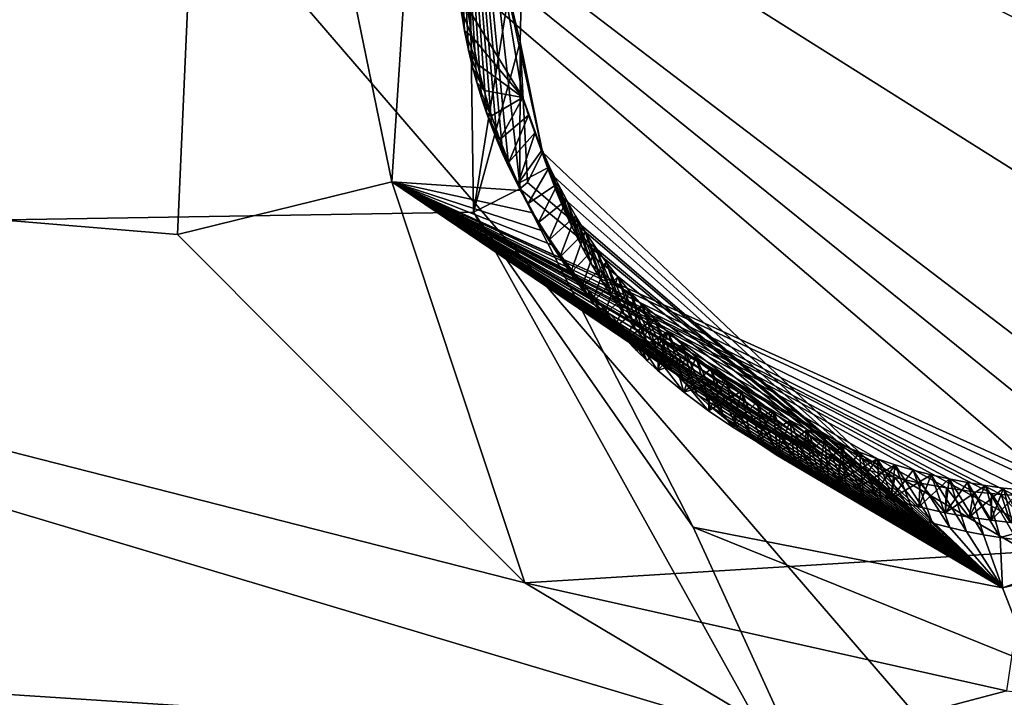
# Model space of a CAD drawing. Header units: millimetres. Extents: x -147 to 294, y -82 to 275.
# Tile 351 of 609: x 252.67 to 255.81, y 174.09 to 176.25. Entities that reach past the tile are written whole.
import ezdxf

# ---------------------------------------------------------------- set-up
doc = ezdxf.new("R2010")
doc.units = ezdxf.units.MM
doc.header["$LTSCALE"] = 67.506716
for name, color, linetype in [('1828', 7, 'CONTINUOUS'), ('1841', 7, 'CONTINUOUS'), ('1844', 7, 'CONTINUOUS'), ('2835', 7, 'CONTINUOUS'), ('3591', 7, 'CONTINUOUS'), ('3592', 7, 'CONTINUOUS'), ('3593', 7, 'CONTINUOUS'), ('3594', 7, 'CONTINUOUS'), ('3595', 7, 'CONTINUOUS'), ('3596', 7, 'CONTINUOUS'), ('3597', 7, 'CONTINUOUS'), ('751', 7, 'CONTINUOUS'), ('807', 7, 'CONTINUOUS')]:
    doc.layers.add(name, color=color, linetype=linetype)

msp = doc.modelspace()

# ---------------------------------------------------------------- linework, layer by layer
at = {"layer": '1828', "linetype": 'CONTINUOUS'}
for points in [[(247.503, 175.5244, -21.9453), (248.0142, 174.9222, -22.2573), (255.4696, 173.1937, -24.6475), (247.503, 175.5244, -21.9453)], [(248.0142, 174.9222, -22.2573), (248.2636, 174.1691, -22.5707), (255.4696, 173.1937, -24.6475), (248.0142, 174.9222, -22.2573)], [(248.2636, 174.1691, -22.5707), (247.0596, 164.7051, -25.4426), (255.4696, 173.1937, -24.6475), (248.2636, 174.1691, -22.5707)]]:
    msp.add_3dface(points, dxfattribs=at)
at = {"layer": '1841', "linetype": 'CONTINUOUS'}
for points in [[(248.6961, 174.3504, -25.0925), (248.3638, 175.9598, -24.4557), (255.1497, 173.9303, -26.8166), (248.6961, 174.3504, -25.0925)], [(248.1889, 172.9226, -25.4816), (248.6961, 174.3504, -25.0925), (255.1497, 173.9303, -26.8166), (248.1889, 172.9226, -25.4816)]]:
    msp.add_3dface(points, dxfattribs=at)
at = {"layer": '1844', "linetype": 'CONTINUOUS'}
for points in [[(248.3638, 175.9598, -24.4557), (247.2739, 177.0414, -23.8585), (256.0587, 180.0495, -24.7511), (248.3638, 175.9598, -24.4557)], [(248.3638, 175.9598, -24.4557), (256.0587, 180.0495, -24.7511), (253.2979, 178.4376, -24.6823), (248.3638, 175.9598, -24.4557)], [(253.1707, 175.5614, -25.6999), (248.3638, 175.9598, -24.4557), (253.2979, 178.4376, -24.6823), (253.1707, 175.5614, -25.6999)], [(255.1497, 173.9303, -26.8166), (248.3638, 175.9598, -24.4557), (254.2777, 174.4505, -26.3929), (255.1497, 173.9303, -26.8166)], [(254.2777, 174.4505, -26.3929), (248.3638, 175.9598, -24.4557), (253.1707, 175.5614, -25.6999), (254.2777, 174.4505, -26.3929)], [(255.8131, 174.1063, -26.9183), (255.1497, 173.9303, -26.8166), (254.2777, 174.4505, -26.3929), (255.8131, 174.1063, -26.9183)], [(263.1443, 173.3288, -29.217), (255.1497, 173.9303, -26.8166), (255.8131, 174.1063, -26.9183), (263.1443, 173.3288, -29.217)]]:
    msp.add_3dface(points, dxfattribs=at)
at = {"layer": '2835', "linetype": 'CONTINUOUS'}
for points in [[(248.5723, 181.6218, -20.1441), (247.503, 175.5244, -21.9453), (254.6799, 177.8516, -22.7117), (248.5723, 181.6218, -20.1441)], [(254.6799, 177.8516, -22.7117), (247.503, 175.5244, -21.9453), (254.0972, 176.8248, -22.9457), (254.6799, 177.8516, -22.7117)], [(247.503, 175.5244, -21.9453), (254.1139, 175.6325, -23.3857), (254.0972, 176.8248, -22.9457), (247.503, 175.5244, -21.9453)], [(247.503, 175.5244, -21.9453), (255.4696, 173.1937, -24.6475), (254.1139, 175.6325, -23.3857), (247.503, 175.5244, -21.9453)], [(254.1139, 175.6325, -23.3857), (255.4696, 173.1937, -24.6475), (254.8145, 174.6274, -23.9317), (254.1139, 175.6325, -23.3857)], [(255.4696, 173.1937, -24.6475), (263.9317, 169.3792, -28.5881), (257.9775, 174.9556, -24.6013), (255.4696, 173.1937, -24.6475)], [(255.8961, 174.1909, -24.3685), (255.4696, 173.1937, -24.6475), (257.9775, 174.9556, -24.6013), (255.8961, 174.1909, -24.3685)], [(254.8145, 174.6274, -23.9317), (255.4696, 173.1937, -24.6475), (255.8961, 174.1909, -24.3685), (254.8145, 174.6274, -23.9317)]]:
    msp.add_3dface(points, dxfattribs=at)
at = {"layer": '3591', "linetype": 'CONTINUOUS'}
for points in [[(254.2865, 175.727, -23.4782), (255.8007, 174.4343, -24.346), (254.3343, 175.824, -23.6636), (254.2865, 175.727, -23.4782)], [(254.3343, 175.824, -23.6636), (255.8007, 174.4343, -24.346), (254.3556, 175.7597, -23.6943), (254.3343, 175.824, -23.6636)], [(254.3556, 175.7597, -23.6943), (255.8007, 174.4343, -24.346), (254.379, 175.6971, -23.7249), (254.3556, 175.7597, -23.6943)], [(254.2612, 175.707, -23.4508), (255.8007, 174.4343, -24.346), (254.2865, 175.727, -23.4782), (254.2612, 175.707, -23.4508)], [(254.1139, 175.6325, -23.3857), (254.8145, 174.6274, -23.9317), (254.2612, 175.707, -23.4508), (254.1139, 175.6325, -23.3857)], [(254.2612, 175.707, -23.4508), (254.8145, 174.6274, -23.9317), (255.8007, 174.4343, -24.346), (254.2612, 175.707, -23.4508)], [(254.379, 175.6971, -23.7249), (255.8007, 174.4343, -24.346), (254.4044, 175.6362, -23.7553), (254.379, 175.6971, -23.7249)], [(254.4044, 175.6362, -23.7553), (255.8007, 174.4343, -24.346), (254.4317, 175.5772, -23.7856), (254.4044, 175.6362, -23.7553)], [(254.4317, 175.5772, -23.7856), (255.8007, 174.4343, -24.346), (254.4608, 175.52, -23.8157), (254.4317, 175.5772, -23.7856)], [(254.4608, 175.52, -23.8157), (255.8007, 174.4343, -24.346), (254.4916, 175.4646, -23.8455), (254.4608, 175.52, -23.8157)], [(254.4916, 175.4646, -23.8455), (255.8007, 174.4343, -24.346), (254.5239, 175.4111, -23.875), (254.4916, 175.4646, -23.8455)], [(254.5239, 175.4111, -23.875), (255.8007, 174.4343, -24.346), (254.5577, 175.3595, -23.9043), (254.5239, 175.4111, -23.875)], [(254.5577, 175.3595, -23.9043), (255.8007, 174.4343, -24.346), (254.5929, 175.3097, -23.9332), (254.5577, 175.3595, -23.9043)], [(254.5929, 175.3097, -23.9332), (255.8007, 174.4343, -24.346), (254.6294, 175.2618, -23.9617), (254.5929, 175.3097, -23.9332)], [(254.6294, 175.2618, -23.9617), (255.8007, 174.4343, -24.346), (254.667, 175.2158, -23.9899), (254.6294, 175.2618, -23.9617)], [(254.667, 175.2158, -23.9899), (255.8007, 174.4343, -24.346), (254.7056, 175.1717, -24.0176), (254.667, 175.2158, -23.9899)], [(254.7056, 175.1717, -24.0176), (255.8007, 174.4343, -24.346), (254.7451, 175.1296, -24.0449), (254.7056, 175.1717, -24.0176)], [(255.8007, 174.4343, -24.346), (257.8095, 175.1435, -24.6033), (255.7929, 174.5946, -24.544), (255.8007, 174.4343, -24.346)], [(255.7929, 174.5946, -24.544), (257.8095, 175.1435, -24.6033), (255.8461, 174.587, -24.5617), (255.7929, 174.5946, -24.544)], [(255.8007, 174.4343, -24.346), (257.9775, 174.9556, -24.6013), (257.8095, 175.1435, -24.6033), (255.8007, 174.4343, -24.346)], [(254.7451, 175.1296, -24.0449), (255.8007, 174.4343, -24.346), (254.7854, 175.0892, -24.0717), (254.7451, 175.1296, -24.0449)], [(254.7854, 175.0892, -24.0717), (255.8007, 174.4343, -24.346), (254.8265, 175.0506, -24.098), (254.7854, 175.0892, -24.0717)], [(254.8265, 175.0506, -24.098), (255.8007, 174.4343, -24.346), (254.8683, 175.0138, -24.1238), (254.8265, 175.0506, -24.098)], [(254.8683, 175.0138, -24.1238), (255.8007, 174.4343, -24.346), (254.9106, 174.9787, -24.1492), (254.8683, 175.0138, -24.1238)], [(254.9106, 174.9787, -24.1492), (255.8007, 174.4343, -24.346), (254.9536, 174.9453, -24.174), (254.9106, 174.9787, -24.1492)], [(254.9536, 174.9453, -24.174), (255.8007, 174.4343, -24.346), (254.997, 174.9136, -24.1984), (254.9536, 174.9453, -24.174)], [(255.8961, 174.1909, -24.3685), (257.9775, 174.9556, -24.6013), (255.8007, 174.4343, -24.346), (255.8961, 174.1909, -24.3685)], [(254.997, 174.9136, -24.1984), (255.8007, 174.4343, -24.346), (255.0406, 174.8837, -24.2221), (254.997, 174.9136, -24.1984)], [(255.0406, 174.8837, -24.2221), (255.8007, 174.4343, -24.346), (255.0844, 174.8555, -24.2452), (255.0406, 174.8837, -24.2221)], [(255.0844, 174.8555, -24.2452), (255.8007, 174.4343, -24.346), (255.1387, 174.8231, -24.273), (255.0844, 174.8555, -24.2452)], [(255.1387, 174.8231, -24.273), (255.8007, 174.4343, -24.346), (255.1932, 174.793, -24.2998), (255.1387, 174.8231, -24.273)], [(255.1932, 174.793, -24.2998), (255.8007, 174.4343, -24.346), (255.2479, 174.7652, -24.3259), (255.1932, 174.793, -24.2998)], [(255.2479, 174.7652, -24.3259), (255.8007, 174.4343, -24.346), (255.3028, 174.7396, -24.3512), (255.2479, 174.7652, -24.3259)], [(255.3028, 174.7396, -24.3512), (255.8007, 174.4343, -24.346), (255.3579, 174.7159, -24.3757), (255.3028, 174.7396, -24.3512)], [(255.3579, 174.7159, -24.3757), (255.8007, 174.4343, -24.346), (255.4131, 174.6942, -24.3995), (255.3579, 174.7159, -24.3757)], [(255.4131, 174.6942, -24.3995), (255.8007, 174.4343, -24.346), (255.4682, 174.6746, -24.4225), (255.4131, 174.6942, -24.3995)], [(255.4682, 174.6746, -24.4225), (255.8007, 174.4343, -24.346), (255.523, 174.6569, -24.4447), (255.4682, 174.6746, -24.4225)], [(255.523, 174.6569, -24.4447), (255.8007, 174.4343, -24.346), (255.5775, 174.641, -24.466), (255.523, 174.6569, -24.4447)], [(255.5775, 174.641, -24.466), (255.8007, 174.4343, -24.346), (255.6318, 174.6269, -24.4866), (255.5775, 174.641, -24.466)], [(254.8145, 174.6274, -23.9317), (255.8961, 174.1909, -24.3685), (255.8007, 174.4343, -24.346), (254.8145, 174.6274, -23.9317)], [(255.6318, 174.6269, -24.4866), (255.8007, 174.4343, -24.346), (255.6857, 174.6145, -24.5064), (255.6318, 174.6269, -24.4866)], [(255.6857, 174.6145, -24.5064), (255.8007, 174.4343, -24.346), (255.7395, 174.6038, -24.5255), (255.6857, 174.6145, -24.5064)], [(255.7395, 174.6038, -24.5255), (255.8007, 174.4343, -24.346), (255.7929, 174.5946, -24.544), (255.7395, 174.6038, -24.5255)]]:
    msp.add_3dface(points, dxfattribs=at)
at = {"layer": '3592', "linetype": 'CONTINUOUS'}
for points in [[(254.0972, 176.8248, -22.9457), (254.1139, 175.6325, -23.3857), (254.2732, 176.6235, -23.3393), (254.0972, 176.8248, -22.9457)], [(254.2732, 176.6235, -23.3393), (254.1139, 175.6325, -23.3857), (254.2632, 176.1751, -23.5092), (254.2732, 176.6235, -23.3393)], [(254.1139, 175.6325, -23.3857), (254.2612, 175.707, -23.4508), (254.2632, 176.1751, -23.5092), (254.1139, 175.6325, -23.3857)], [(254.2612, 175.707, -23.4508), (254.2865, 175.727, -23.4782), (254.2632, 176.1751, -23.5092), (254.2612, 175.707, -23.4508)], [(254.2865, 175.727, -23.4782), (254.3343, 175.824, -23.6636), (254.2632, 176.1751, -23.5092), (254.2865, 175.727, -23.4782)]]:
    msp.add_3dface(points, dxfattribs=at)
at = {"layer": '3593', "linetype": 'CONTINUOUS'}
for points in [[(254.2732, 176.6235, -23.3393), (254.2632, 176.1751, -23.5092), (254.1914, 176.4735, -24.1865), (254.2732, 176.6235, -23.3393)], [(254.2632, 176.1751, -23.5092), (254.3343, 175.824, -23.6636), (254.1914, 176.4735, -24.1865), (254.2632, 176.1751, -23.5092)], [(254.1914, 176.4735, -24.1865), (254.3343, 175.824, -23.6636), (254.2711, 175.9984, -24.381), (254.1914, 176.4735, -24.1865)]]:
    msp.add_3dface(points, dxfattribs=at)
at = {"layer": '3594', "linetype": 'CONTINUOUS'}
for points in [[(254.3343, 175.824, -23.6636), (254.3556, 175.7597, -23.6943), (254.2711, 175.9984, -24.381), (254.3343, 175.824, -23.6636)], [(254.2711, 175.9984, -24.381), (254.3556, 175.7597, -23.6943), (254.2897, 175.9418, -24.4065), (254.2711, 175.9984, -24.381)], [(254.2897, 175.9418, -24.4065), (254.3556, 175.7597, -23.6943), (254.3101, 175.886, -24.4321), (254.2897, 175.9418, -24.4065)], [(254.3556, 175.7597, -23.6943), (254.379, 175.6971, -23.7249), (254.3101, 175.886, -24.4321), (254.3556, 175.7597, -23.6943)], [(254.3101, 175.886, -24.4321), (254.379, 175.6971, -23.7249), (254.3324, 175.831, -24.4579), (254.3101, 175.886, -24.4321)], [(254.379, 175.6971, -23.7249), (254.4044, 175.6362, -23.7553), (254.3324, 175.831, -24.4579), (254.379, 175.6971, -23.7249)], [(254.3324, 175.831, -24.4579), (254.4044, 175.6362, -23.7553), (254.3564, 175.7769, -24.4839), (254.3324, 175.831, -24.4579)], [(254.4044, 175.6362, -23.7553), (254.4317, 175.5772, -23.7856), (254.3564, 175.7769, -24.4839), (254.4044, 175.6362, -23.7553)], [(254.3564, 175.7769, -24.4839), (254.4317, 175.5772, -23.7856), (254.3823, 175.7237, -24.51), (254.3564, 175.7769, -24.4839)], [(254.4317, 175.5772, -23.7856), (254.4608, 175.52, -23.8157), (254.3823, 175.7237, -24.51), (254.4317, 175.5772, -23.7856)], [(254.3823, 175.7237, -24.51), (254.4608, 175.52, -23.8157), (254.4099, 175.6715, -24.5362), (254.3823, 175.7237, -24.51)], [(254.4608, 175.52, -23.8157), (254.4916, 175.4646, -23.8455), (254.4099, 175.6715, -24.5362), (254.4608, 175.52, -23.8157)], [(254.4099, 175.6715, -24.5362), (254.4916, 175.4646, -23.8455), (254.4392, 175.6203, -24.5624), (254.4099, 175.6715, -24.5362)], [(254.4916, 175.4646, -23.8455), (254.5239, 175.4111, -23.875), (254.4392, 175.6203, -24.5624), (254.4916, 175.4646, -23.8455)], [(254.4392, 175.6203, -24.5624), (254.5239, 175.4111, -23.875), (254.4702, 175.5702, -24.5887), (254.4392, 175.6203, -24.5624)], [(254.5239, 175.4111, -23.875), (254.5577, 175.3595, -23.9043), (254.4702, 175.5702, -24.5887), (254.5239, 175.4111, -23.875)], [(254.4702, 175.5702, -24.5887), (254.5577, 175.3595, -23.9043), (254.5029, 175.5211, -24.6151), (254.4702, 175.5702, -24.5887)], [(254.5577, 175.3595, -23.9043), (254.5929, 175.3097, -23.9332), (254.5029, 175.5211, -24.6151), (254.5577, 175.3595, -23.9043)], [(254.5029, 175.5211, -24.6151), (254.5929, 175.3097, -23.9332), (254.5373, 175.4731, -24.6415), (254.5029, 175.5211, -24.6151)], [(254.5929, 175.3097, -23.9332), (254.6294, 175.2618, -23.9617), (254.5373, 175.4731, -24.6415), (254.5929, 175.3097, -23.9332)], [(254.5373, 175.4731, -24.6415), (254.6294, 175.2618, -23.9617), (254.5735, 175.4262, -24.6679), (254.5373, 175.4731, -24.6415)], [(254.6294, 175.2618, -23.9617), (254.667, 175.2158, -23.9899), (254.5735, 175.4262, -24.6679), (254.6294, 175.2618, -23.9617)], [(254.5735, 175.4262, -24.6679), (254.667, 175.2158, -23.9899), (254.6112, 175.3805, -24.6943), (254.5735, 175.4262, -24.6679)], [(254.667, 175.2158, -23.9899), (254.7056, 175.1717, -24.0176), (254.6112, 175.3805, -24.6943), (254.667, 175.2158, -23.9899)], [(254.6112, 175.3805, -24.6943), (254.7056, 175.1717, -24.0176), (254.6505, 175.3361, -24.7206), (254.6112, 175.3805, -24.6943)], [(254.7056, 175.1717, -24.0176), (254.7451, 175.1296, -24.0449), (254.6505, 175.3361, -24.7206), (254.7056, 175.1717, -24.0176)], [(254.6505, 175.3361, -24.7206), (254.7451, 175.1296, -24.0449), (254.6914, 175.2929, -24.7469), (254.6505, 175.3361, -24.7206)], [(254.7451, 175.1296, -24.0449), (254.7854, 175.0892, -24.0717), (254.6914, 175.2929, -24.7469), (254.7451, 175.1296, -24.0449)], [(254.6914, 175.2929, -24.7469), (254.7854, 175.0892, -24.0717), (254.7338, 175.251, -24.7732), (254.6914, 175.2929, -24.7469)], [(254.7854, 175.0892, -24.0717), (254.8265, 175.0506, -24.098), (254.7338, 175.251, -24.7732), (254.7854, 175.0892, -24.0717)], [(254.7338, 175.251, -24.7732), (254.8265, 175.0506, -24.098), (254.7777, 175.2103, -24.7993), (254.7338, 175.251, -24.7732)], [(254.8265, 175.0506, -24.098), (254.8683, 175.0138, -24.1238), (254.7777, 175.2103, -24.7993), (254.8265, 175.0506, -24.098)], [(254.7777, 175.2103, -24.7993), (254.8683, 175.0138, -24.1238), (254.8231, 175.171, -24.8254), (254.7777, 175.2103, -24.7993)], [(254.8683, 175.0138, -24.1238), (254.9106, 174.9787, -24.1492), (254.8231, 175.171, -24.8254), (254.8683, 175.0138, -24.1238)], [(254.8231, 175.171, -24.8254), (254.9106, 174.9787, -24.1492), (254.87, 175.1331, -24.8513), (254.8231, 175.171, -24.8254)], [(254.9106, 174.9787, -24.1492), (254.9536, 174.9453, -24.174), (254.87, 175.1331, -24.8513), (254.9106, 174.9787, -24.1492)], [(254.87, 175.1331, -24.8513), (254.9536, 174.9453, -24.174), (254.9182, 175.0968, -24.877), (254.87, 175.1331, -24.8513)], [(254.9536, 174.9453, -24.174), (254.997, 174.9136, -24.1984), (254.9182, 175.0968, -24.877), (254.9536, 174.9453, -24.174)], [(254.9182, 175.0968, -24.877), (254.997, 174.9136, -24.1984), (254.9677, 175.062, -24.9024), (254.9182, 175.0968, -24.877)], [(254.997, 174.9136, -24.1984), (255.0406, 174.8837, -24.2221), (254.9677, 175.062, -24.9024), (254.997, 174.9136, -24.1984)], [(254.9677, 175.062, -24.9024), (255.0406, 174.8837, -24.2221), (255.0183, 175.0289, -24.9276), (254.9677, 175.062, -24.9024)], [(255.0406, 174.8837, -24.2221), (255.0844, 174.8555, -24.2452), (255.0183, 175.0289, -24.9276), (255.0406, 174.8837, -24.2221)], [(255.0183, 175.0289, -24.9276), (255.0844, 174.8555, -24.2452), (255.0702, 174.9974, -24.9524), (255.0183, 175.0289, -24.9276)], [(255.0844, 174.8555, -24.2452), (255.1387, 174.8231, -24.273), (255.0702, 174.9974, -24.9524), (255.0844, 174.8555, -24.2452)], [(255.0702, 174.9974, -24.9524), (255.1387, 174.8231, -24.273), (255.1232, 174.9677, -24.9769), (255.0702, 174.9974, -24.9524)], [(255.1387, 174.8231, -24.273), (255.1932, 174.793, -24.2998), (255.1232, 174.9677, -24.9769), (255.1387, 174.8231, -24.273)], [(255.1232, 174.9677, -24.9769), (255.1932, 174.793, -24.2998), (255.1773, 174.9397, -25.001), (255.1232, 174.9677, -24.9769)], [(255.1932, 174.793, -24.2998), (255.2479, 174.7652, -24.3259), (255.1773, 174.9397, -25.001), (255.1932, 174.793, -24.2998)], [(255.1773, 174.9397, -25.001), (255.2479, 174.7652, -24.3259), (255.2323, 174.9135, -25.0247), (255.1773, 174.9397, -25.001)], [(255.2479, 174.7652, -24.3259), (255.3028, 174.7396, -24.3512), (255.2323, 174.9135, -25.0247), (255.2479, 174.7652, -24.3259)], [(255.2323, 174.9135, -25.0247), (255.3028, 174.7396, -24.3512), (255.2879, 174.8891, -25.0479), (255.2323, 174.9135, -25.0247)], [(255.3028, 174.7396, -24.3512), (255.3579, 174.7159, -24.3757), (255.2879, 174.8891, -25.0479), (255.3028, 174.7396, -24.3512)], [(255.2879, 174.8891, -25.0479), (255.3579, 174.7159, -24.3757), (255.344, 174.8666, -25.0705), (255.2879, 174.8891, -25.0479)], [(255.3579, 174.7159, -24.3757), (255.4131, 174.6942, -24.3995), (255.344, 174.8666, -25.0705), (255.3579, 174.7159, -24.3757)], [(255.344, 174.8666, -25.0705), (255.4131, 174.6942, -24.3995), (255.4007, 174.8459, -25.0926), (255.344, 174.8666, -25.0705)], [(255.4131, 174.6942, -24.3995), (255.4682, 174.6746, -24.4225), (255.4007, 174.8459, -25.0926), (255.4131, 174.6942, -24.3995)], [(255.4682, 174.6746, -24.4225), (255.523, 174.6569, -24.4447), (255.4007, 174.8459, -25.0926), (255.4682, 174.6746, -24.4225)], [(255.4007, 174.8459, -25.0926), (255.523, 174.6569, -24.4447), (255.4579, 174.8271, -25.1141), (255.4007, 174.8459, -25.0926)], [(255.523, 174.6569, -24.4447), (255.5775, 174.641, -24.466), (255.4579, 174.8271, -25.1141), (255.523, 174.6569, -24.4447)], [(255.4579, 174.8271, -25.1141), (255.5775, 174.641, -24.466), (255.5154, 174.8101, -25.1351), (255.4579, 174.8271, -25.1141)], [(255.5775, 174.641, -24.466), (255.6318, 174.6269, -24.4866), (255.5154, 174.8101, -25.1351), (255.5775, 174.641, -24.466)], [(255.5154, 174.8101, -25.1351), (255.6318, 174.6269, -24.4866), (255.573, 174.795, -25.1553), (255.5154, 174.8101, -25.1351)], [(255.6318, 174.6269, -24.4866), (255.6857, 174.6145, -24.5064), (255.573, 174.795, -25.1553), (255.6318, 174.6269, -24.4866)], [(255.573, 174.795, -25.1553), (255.6857, 174.6145, -24.5064), (255.6306, 174.7818, -25.1749), (255.573, 174.795, -25.1553)], [(255.6857, 174.6145, -24.5064), (255.7395, 174.6038, -24.5255), (255.6306, 174.7818, -25.1749), (255.6857, 174.6145, -24.5064)], [(255.6306, 174.7818, -25.1749), (255.7395, 174.6038, -24.5255), (255.6882, 174.7704, -25.1937), (255.6306, 174.7818, -25.1749)], [(255.7395, 174.6038, -24.5255), (255.7929, 174.5946, -24.544), (255.6882, 174.7704, -25.1937), (255.7395, 174.6038, -24.5255)], [(255.6882, 174.7704, -25.1937), (255.7929, 174.5946, -24.544), (255.7457, 174.7607, -25.2119), (255.6882, 174.7704, -25.1937)], [(255.7929, 174.5946, -24.544), (255.8461, 174.587, -24.5617), (255.7457, 174.7607, -25.2119), (255.7929, 174.5946, -24.544)], [(255.7457, 174.7607, -25.2119), (255.8461, 174.587, -24.5617), (255.8032, 174.7528, -25.2295), (255.7457, 174.7607, -25.2119)], [(255.8461, 174.587, -24.5617), (255.899, 174.5809, -24.5788), (255.8032, 174.7528, -25.2295), (255.8461, 174.587, -24.5617)], [(255.8032, 174.7528, -25.2295), (255.899, 174.5809, -24.5788), (255.8606, 174.7467, -25.2463), (255.8032, 174.7528, -25.2295)]]:
    msp.add_3dface(points, dxfattribs=at)
at = {"layer": '3595', "linetype": 'CONTINUOUS'}
for points in [[(254.1914, 176.4735, -24.1865), (254.2711, 175.9984, -24.381), (254.0949, 176.2847, -24.233), (254.1914, 176.4735, -24.1865)], [(254.0949, 176.2847, -24.233), (254.2711, 175.9984, -24.381), (254.1089, 176.1926, -24.2702), (254.0949, 176.2847, -24.233)], [(254.1089, 176.1926, -24.2702), (254.2711, 175.9984, -24.381), (254.1269, 176.1043, -24.3071), (254.1089, 176.1926, -24.2702)], [(254.1269, 176.1043, -24.3071), (254.2711, 175.9984, -24.381), (254.1476, 176.0202, -24.3432), (254.1269, 176.1043, -24.3071)], [(254.1476, 176.0202, -24.3432), (254.2711, 175.9984, -24.381), (254.1715, 175.9401, -24.3786), (254.1476, 176.0202, -24.3432)], [(254.1715, 175.9401, -24.3786), (254.2711, 175.9984, -24.381), (254.1983, 175.8641, -24.4133), (254.1715, 175.9401, -24.3786)], [(254.2711, 175.9984, -24.381), (254.2897, 175.9418, -24.4065), (254.1983, 175.8641, -24.4133), (254.2711, 175.9984, -24.381)], [(254.1983, 175.8641, -24.4133), (254.2897, 175.9418, -24.4065), (254.2266, 175.7921, -24.4469), (254.1983, 175.8641, -24.4133)], [(254.2897, 175.9418, -24.4065), (254.3101, 175.886, -24.4321), (254.2266, 175.7921, -24.4469), (254.2897, 175.9418, -24.4065)], [(254.2266, 175.7921, -24.4469), (254.3101, 175.886, -24.4321), (254.2566, 175.7243, -24.4794), (254.2266, 175.7921, -24.4469)], [(254.3101, 175.886, -24.4321), (254.3324, 175.831, -24.4579), (254.2566, 175.7243, -24.4794), (254.3101, 175.886, -24.4321)], [(254.3324, 175.831, -24.4579), (254.3564, 175.7769, -24.4839), (254.2566, 175.7243, -24.4794), (254.3324, 175.831, -24.4579)], [(254.2566, 175.7243, -24.4794), (254.3564, 175.7769, -24.4839), (254.2884, 175.6603, -24.5109), (254.2566, 175.7243, -24.4794)], [(254.3564, 175.7769, -24.4839), (254.3823, 175.7237, -24.51), (254.2884, 175.6603, -24.5109), (254.3564, 175.7769, -24.4839)], [(254.2884, 175.6603, -24.5109), (254.3823, 175.7237, -24.51), (254.3209, 175.5998, -24.5413), (254.2884, 175.6603, -24.5109)], [(254.3823, 175.7237, -24.51), (254.4099, 175.6715, -24.5362), (254.3209, 175.5998, -24.5413), (254.3823, 175.7237, -24.51)], [(254.3209, 175.5998, -24.5413), (254.4099, 175.6715, -24.5362), (254.3543, 175.5426, -24.5708), (254.3209, 175.5998, -24.5413)], [(254.4099, 175.6715, -24.5362), (254.4392, 175.6203, -24.5624), (254.3543, 175.5426, -24.5708), (254.4099, 175.6715, -24.5362)], [(254.3543, 175.5426, -24.5708), (254.4392, 175.6203, -24.5624), (254.3887, 175.4889, -24.5993), (254.3543, 175.5426, -24.5708)], [(254.4392, 175.6203, -24.5624), (254.4702, 175.5702, -24.5887), (254.3887, 175.4889, -24.5993), (254.4392, 175.6203, -24.5624)], [(254.3887, 175.4889, -24.5993), (254.4702, 175.5702, -24.5887), (254.4234, 175.4381, -24.6268), (254.3887, 175.4889, -24.5993)], [(254.4702, 175.5702, -24.5887), (254.5029, 175.5211, -24.6151), (254.4234, 175.4381, -24.6268), (254.4702, 175.5702, -24.5887)], [(254.4234, 175.4381, -24.6268), (254.5029, 175.5211, -24.6151), (254.4584, 175.3903, -24.6532), (254.4234, 175.4381, -24.6268)], [(254.5029, 175.5211, -24.6151), (254.5373, 175.4731, -24.6415), (254.4584, 175.3903, -24.6532), (254.5029, 175.5211, -24.6151)], [(254.4584, 175.3903, -24.6532), (254.5373, 175.4731, -24.6415), (254.4937, 175.3455, -24.6787), (254.4584, 175.3903, -24.6532)], [(254.5373, 175.4731, -24.6415), (254.5735, 175.4262, -24.6679), (254.4937, 175.3455, -24.6787), (254.5373, 175.4731, -24.6415)], [(254.4937, 175.3455, -24.6787), (254.5735, 175.4262, -24.6679), (254.529, 175.3033, -24.7032), (254.4937, 175.3455, -24.6787)], [(254.5735, 175.4262, -24.6679), (254.6112, 175.3805, -24.6943), (254.529, 175.3033, -24.7032), (254.5735, 175.4262, -24.6679)], [(254.529, 175.3033, -24.7032), (254.6112, 175.3805, -24.6943), (254.564, 175.2635, -24.7267), (254.529, 175.3033, -24.7032)], [(254.6112, 175.3805, -24.6943), (254.6505, 175.3361, -24.7206), (254.564, 175.2635, -24.7267), (254.6112, 175.3805, -24.6943)], [(254.564, 175.2635, -24.7267), (254.6505, 175.3361, -24.7206), (254.599, 175.2263, -24.7493), (254.564, 175.2635, -24.7267)], [(254.6505, 175.3361, -24.7206), (254.6914, 175.2929, -24.7469), (254.599, 175.2263, -24.7493), (254.6505, 175.3361, -24.7206)], [(254.599, 175.2263, -24.7493), (254.6914, 175.2929, -24.7469), (254.6337, 175.1913, -24.7711), (254.599, 175.2263, -24.7493)], [(254.6914, 175.2929, -24.7469), (254.7338, 175.251, -24.7732), (254.6337, 175.1913, -24.7711), (254.6914, 175.2929, -24.7469)], [(254.6337, 175.1913, -24.7711), (254.7338, 175.251, -24.7732), (254.668, 175.1582, -24.792), (254.6337, 175.1913, -24.7711)], [(254.668, 175.1582, -24.792), (254.7338, 175.251, -24.7732), (254.702, 175.1273, -24.8121), (254.668, 175.1582, -24.792)], [(254.7338, 175.251, -24.7732), (254.7777, 175.2103, -24.7993), (254.702, 175.1273, -24.8121), (254.7338, 175.251, -24.7732)], [(254.7777, 175.2103, -24.7993), (254.8231, 175.171, -24.8254), (254.702, 175.1273, -24.8121), (254.7777, 175.2103, -24.7993)], [(254.702, 175.1273, -24.8121), (254.8231, 175.171, -24.8254), (254.7839, 175.0584, -24.8583), (254.702, 175.1273, -24.8121)], [(254.8231, 175.171, -24.8254), (254.87, 175.1331, -24.8513), (254.7839, 175.0584, -24.8583), (254.8231, 175.171, -24.8254)], [(254.87, 175.1331, -24.8513), (254.9182, 175.0968, -24.877), (254.7839, 175.0584, -24.8583), (254.87, 175.1331, -24.8513)], [(254.7839, 175.0584, -24.8583), (254.9182, 175.0968, -24.877), (254.8633, 174.9987, -24.9006), (254.7839, 175.0584, -24.8583)], [(254.9182, 175.0968, -24.877), (254.9677, 175.062, -24.9024), (254.8633, 174.9987, -24.9006), (254.9182, 175.0968, -24.877)], [(254.8633, 174.9987, -24.9006), (254.9677, 175.062, -24.9024), (254.9403, 174.9468, -24.9394), (254.8633, 174.9987, -24.9006)], [(254.9677, 175.062, -24.9024), (255.0183, 175.0289, -24.9276), (254.9403, 174.9468, -24.9394), (254.9677, 175.062, -24.9024)], [(255.0183, 175.0289, -24.9276), (255.0702, 174.9974, -24.9524), (254.9403, 174.9468, -24.9394), (255.0183, 175.0289, -24.9276)], [(254.9403, 174.9468, -24.9394), (255.0702, 174.9974, -24.9524), (255.0144, 174.9017, -24.975), (254.9403, 174.9468, -24.9394)], [(255.0702, 174.9974, -24.9524), (255.1232, 174.9677, -24.9769), (255.0144, 174.9017, -24.975), (255.0702, 174.9974, -24.9524)], [(255.0144, 174.9017, -24.975), (255.1232, 174.9677, -24.9769), (255.0852, 174.8626, -25.0075), (255.0144, 174.9017, -24.975)], [(255.1232, 174.9677, -24.9769), (255.1773, 174.9397, -25.001), (255.0852, 174.8626, -25.0075), (255.1232, 174.9677, -24.9769)], [(255.0852, 174.8626, -25.0075), (255.1773, 174.9397, -25.001), (255.1529, 174.8288, -25.0372), (255.0852, 174.8626, -25.0075)], [(255.1773, 174.9397, -25.001), (255.2323, 174.9135, -25.0247), (255.1529, 174.8288, -25.0372), (255.1773, 174.9397, -25.001)], [(255.1529, 174.8288, -25.0372), (255.2323, 174.9135, -25.0247), (255.2172, 174.7997, -25.0644), (255.1529, 174.8288, -25.0372)], [(255.2323, 174.9135, -25.0247), (255.2879, 174.8891, -25.0479), (255.2172, 174.7997, -25.0644), (255.2323, 174.9135, -25.0247)], [(255.2172, 174.7997, -25.0644), (255.2879, 174.8891, -25.0479), (255.2782, 174.7745, -25.0893), (255.2172, 174.7997, -25.0644)], [(255.2879, 174.8891, -25.0479), (255.344, 174.8666, -25.0705), (255.2782, 174.7745, -25.0893), (255.2879, 174.8891, -25.0479)], [(255.344, 174.8666, -25.0705), (255.4007, 174.8459, -25.0926), (255.2782, 174.7745, -25.0893), (255.344, 174.8666, -25.0705)], [(255.2782, 174.7745, -25.0893), (255.4007, 174.8459, -25.0926), (255.3361, 174.7528, -25.1121), (255.2782, 174.7745, -25.0893)], [(255.4007, 174.8459, -25.0926), (255.4579, 174.8271, -25.1141), (255.3361, 174.7528, -25.1121), (255.4007, 174.8459, -25.0926)], [(255.3361, 174.7528, -25.1121), (255.4579, 174.8271, -25.1141), (255.3911, 174.734, -25.1331), (255.3361, 174.7528, -25.1121)], [(255.3911, 174.734, -25.1331), (255.4579, 174.8271, -25.1141), (255.4434, 174.7176, -25.1525), (255.3911, 174.734, -25.1331)], [(255.4579, 174.8271, -25.1141), (255.5154, 174.8101, -25.1351), (255.4434, 174.7176, -25.1525), (255.4579, 174.8271, -25.1141)], [(255.5154, 174.8101, -25.1351), (255.573, 174.795, -25.1553), (255.4434, 174.7176, -25.1525), (255.5154, 174.8101, -25.1351)], [(255.4434, 174.7176, -25.1525), (255.573, 174.795, -25.1553), (255.5336, 174.693, -25.1846), (255.4434, 174.7176, -25.1525)], [(255.573, 174.795, -25.1553), (255.6306, 174.7818, -25.1749), (255.5336, 174.693, -25.1846), (255.573, 174.795, -25.1553)], [(255.5336, 174.693, -25.1846), (255.6306, 174.7818, -25.1749), (255.6172, 174.674, -25.213), (255.5336, 174.693, -25.1846)], [(255.6306, 174.7818, -25.1749), (255.6882, 174.7704, -25.1937), (255.6172, 174.674, -25.213), (255.6306, 174.7818, -25.1749)], [(255.6882, 174.7704, -25.1937), (255.7457, 174.7607, -25.2119), (255.6172, 174.674, -25.213), (255.6882, 174.7704, -25.1937)], [(255.6172, 174.674, -25.213), (255.7457, 174.7607, -25.2119), (255.6941, 174.6599, -25.2378), (255.6172, 174.674, -25.213)], [(255.7457, 174.7607, -25.2119), (255.8032, 174.7528, -25.2295), (255.6941, 174.6599, -25.2378), (255.7457, 174.7607, -25.2119)], [(255.6941, 174.6599, -25.2378), (255.8032, 174.7528, -25.2295), (255.7638, 174.6497, -25.2593), (255.6941, 174.6599, -25.2378)], [(255.8032, 174.7528, -25.2295), (255.8606, 174.7467, -25.2463), (255.7638, 174.6497, -25.2593), (255.8032, 174.7528, -25.2295)], [(255.7638, 174.6497, -25.2593), (255.8606, 174.7467, -25.2463), (255.8262, 174.6425, -25.2778), (255.7638, 174.6497, -25.2593)]]:
    msp.add_3dface(points, dxfattribs=at)
at = {"layer": '3596', "linetype": 'CONTINUOUS'}
for points in [[(254.0949, 176.2847, -24.233), (254.1089, 176.1926, -24.2702), (254.0733, 176.2819, -24.4788), (254.0949, 176.2847, -24.233)], [(254.0733, 176.2819, -24.4788), (254.1089, 176.1926, -24.2702), (254.0853, 176.2106, -24.5131), (254.0733, 176.2819, -24.4788)], [(254.1089, 176.1926, -24.2702), (254.1269, 176.1043, -24.3071), (254.0853, 176.2106, -24.5131), (254.1089, 176.1926, -24.2702)], [(254.0853, 176.2106, -24.5131), (254.1269, 176.1043, -24.3071), (254.0981, 176.1491, -24.5434), (254.0853, 176.2106, -24.5131)], [(254.1269, 176.1043, -24.3071), (254.1476, 176.0202, -24.3432), (254.0981, 176.1491, -24.5434), (254.1269, 176.1043, -24.3071)], [(254.0981, 176.1491, -24.5434), (254.1476, 176.0202, -24.3432), (254.1111, 176.0951, -24.5708), (254.0981, 176.1491, -24.5434)], [(254.1111, 176.0951, -24.5708), (254.1476, 176.0202, -24.3432), (254.1247, 176.0455, -24.5964), (254.1111, 176.0951, -24.5708)], [(254.1476, 176.0202, -24.3432), (254.1715, 175.9401, -24.3786), (254.1247, 176.0455, -24.5964), (254.1476, 176.0202, -24.3432)], [(254.1247, 176.0455, -24.5964), (254.1715, 175.9401, -24.3786), (254.1393, 175.9974, -24.6218), (254.1247, 176.0455, -24.5964)], [(254.1393, 175.9974, -24.6218), (254.1715, 175.9401, -24.3786), (254.1554, 175.9493, -24.6476), (254.1393, 175.9974, -24.6218)], [(254.1715, 175.9401, -24.3786), (254.1983, 175.8641, -24.4133), (254.1554, 175.9493, -24.6476), (254.1715, 175.9401, -24.3786)], [(254.1554, 175.9493, -24.6476), (254.1983, 175.8641, -24.4133), (254.1721, 175.9037, -24.6725), (254.1554, 175.9493, -24.6476)], [(254.1983, 175.8641, -24.4133), (254.2266, 175.7921, -24.4469), (254.1721, 175.9037, -24.6725), (254.1983, 175.8641, -24.4133)], [(254.1721, 175.9037, -24.6725), (254.2266, 175.7921, -24.4469), (254.1893, 175.8602, -24.6968), (254.1721, 175.9037, -24.6725)], [(254.1893, 175.8602, -24.6968), (254.2266, 175.7921, -24.4469), (254.2073, 175.8178, -24.7208), (254.1893, 175.8602, -24.6968)], [(254.2266, 175.7921, -24.4469), (254.2566, 175.7243, -24.4794), (254.2073, 175.8178, -24.7208), (254.2266, 175.7921, -24.4469)], [(254.2073, 175.8178, -24.7208), (254.2566, 175.7243, -24.4794), (254.2265, 175.7758, -24.7451), (254.2073, 175.8178, -24.7208)], [(254.2566, 175.7243, -24.4794), (254.2884, 175.6603, -24.5109), (254.2265, 175.7758, -24.7451), (254.2566, 175.7243, -24.4794)], [(254.2265, 175.7758, -24.7451), (254.2884, 175.6603, -24.5109), (254.2638, 175.7013, -24.7891), (254.2265, 175.7758, -24.7451)], [(254.2884, 175.6603, -24.5109), (254.3209, 175.5998, -24.5413), (254.2638, 175.7013, -24.7891), (254.2884, 175.6603, -24.5109)], [(254.2638, 175.7013, -24.7891), (254.3209, 175.5998, -24.5413), (254.3033, 175.6305, -24.8324), (254.2638, 175.7013, -24.7891)], [(254.3209, 175.5998, -24.5413), (254.3543, 175.5426, -24.5708), (254.3033, 175.6305, -24.8324), (254.3209, 175.5998, -24.5413)], [(254.3033, 175.6305, -24.8324), (254.3543, 175.5426, -24.5708), (254.34, 175.571, -24.8699), (254.3033, 175.6305, -24.8324)], [(254.3543, 175.5426, -24.5708), (254.3887, 175.4889, -24.5993), (254.34, 175.571, -24.8699), (254.3543, 175.5426, -24.5708)], [(254.34, 175.571, -24.8699), (254.3887, 175.4889, -24.5993), (254.3706, 175.5251, -24.8996), (254.34, 175.571, -24.8699)], [(254.3887, 175.4889, -24.5993), (254.4234, 175.4381, -24.6268), (254.3706, 175.5251, -24.8996), (254.3887, 175.4889, -24.5993)], [(254.3706, 175.5251, -24.8996), (254.4234, 175.4381, -24.6268), (254.401, 175.4823, -24.9279), (254.3706, 175.5251, -24.8996)], [(254.4234, 175.4381, -24.6268), (254.4584, 175.3903, -24.6532), (254.401, 175.4823, -24.9279), (254.4234, 175.4381, -24.6268)], [(254.401, 175.4823, -24.9279), (254.4584, 175.3903, -24.6532), (254.4374, 175.4344, -24.9605), (254.401, 175.4823, -24.9279)], [(254.4584, 175.3903, -24.6532), (254.4937, 175.3455, -24.6787), (254.4374, 175.4344, -24.9605), (254.4584, 175.3903, -24.6532)], [(254.4374, 175.4344, -24.9605), (254.4937, 175.3455, -24.6787), (254.4779, 175.385, -24.9951), (254.4374, 175.4344, -24.9605)], [(254.4937, 175.3455, -24.6787), (254.529, 175.3033, -24.7032), (254.4779, 175.385, -24.9951), (254.4937, 175.3455, -24.6787)], [(254.4779, 175.385, -24.9951), (254.529, 175.3033, -24.7032), (254.5242, 175.3325, -25.0329), (254.4779, 175.385, -24.9951)], [(254.529, 175.3033, -24.7032), (254.564, 175.2635, -24.7267), (254.5242, 175.3325, -25.0329), (254.529, 175.3033, -24.7032)], [(254.564, 175.2635, -24.7267), (254.599, 175.2263, -24.7493), (254.5242, 175.3325, -25.0329), (254.564, 175.2635, -24.7267)], [(254.5242, 175.3325, -25.0329), (254.599, 175.2263, -24.7493), (254.5792, 175.2753, -25.0758), (254.5242, 175.3325, -25.0329)], [(254.599, 175.2263, -24.7493), (254.6337, 175.1913, -24.7711), (254.5792, 175.2753, -25.0758), (254.599, 175.2263, -24.7493)], [(254.6337, 175.1913, -24.7711), (254.668, 175.1582, -24.792), (254.5792, 175.2753, -25.0758), (254.6337, 175.1913, -24.7711)], [(254.5792, 175.2753, -25.0758), (254.668, 175.1582, -24.792), (254.6407, 175.2168, -25.1214), (254.5792, 175.2753, -25.0758)], [(254.668, 175.1582, -24.792), (254.702, 175.1273, -24.8121), (254.6407, 175.2168, -25.1214), (254.668, 175.1582, -24.792)], [(254.6407, 175.2168, -25.1214), (254.702, 175.1273, -24.8121), (254.7037, 175.1623, -25.1657), (254.6407, 175.2168, -25.1214)], [(254.702, 175.1273, -24.8121), (254.7839, 175.0584, -24.8583), (254.7037, 175.1623, -25.1657), (254.702, 175.1273, -24.8121)], [(254.7037, 175.1623, -25.1657), (254.7839, 175.0584, -24.8583), (254.769, 175.111, -25.2096), (254.7037, 175.1623, -25.1657)], [(254.7839, 175.0584, -24.8583), (254.8633, 174.9987, -24.9006), (254.769, 175.111, -25.2096), (254.7839, 175.0584, -24.8583)], [(254.769, 175.111, -25.2096), (254.8633, 174.9987, -24.9006), (254.8658, 175.043, -25.2712), (254.769, 175.111, -25.2096)], [(254.8633, 174.9987, -24.9006), (254.9403, 174.9468, -24.9394), (254.8658, 175.043, -25.2712), (254.8633, 174.9987, -24.9006)], [(254.8658, 175.043, -25.2712), (254.9403, 174.9468, -24.9394), (254.9579, 174.9864, -25.3264), (254.8658, 175.043, -25.2712)], [(254.9403, 174.9468, -24.9394), (255.0144, 174.9017, -24.975), (254.9579, 174.9864, -25.3264), (254.9403, 174.9468, -24.9394)], [(254.9579, 174.9864, -25.3264), (255.0144, 174.9017, -24.975), (255.0351, 174.9444, -25.3704), (254.9579, 174.9864, -25.3264)], [(255.0144, 174.9017, -24.975), (255.0852, 174.8626, -25.0075), (255.0351, 174.9444, -25.3704), (255.0144, 174.9017, -24.975)], [(255.0351, 174.9444, -25.3704), (255.0852, 174.8626, -25.0075), (255.0911, 174.9168, -25.4011), (255.0351, 174.9444, -25.3704)], [(255.0852, 174.8626, -25.0075), (255.1529, 174.8288, -25.0372), (255.0911, 174.9168, -25.4011), (255.0852, 174.8626, -25.0075)], [(255.0911, 174.9168, -25.4011), (255.1529, 174.8288, -25.0372), (255.1431, 174.8932, -25.4287), (255.0911, 174.9168, -25.4011)], [(255.1529, 174.8288, -25.0372), (255.2172, 174.7997, -25.0644), (255.1431, 174.8932, -25.4287), (255.1529, 174.8288, -25.0372)], [(255.1431, 174.8932, -25.4287), (255.2172, 174.7997, -25.0644), (255.1914, 174.8729, -25.4537), (255.1431, 174.8932, -25.4287)], [(255.2172, 174.7997, -25.0644), (255.2782, 174.7745, -25.0893), (255.1914, 174.8729, -25.4537), (255.2172, 174.7997, -25.0644)], [(255.1914, 174.8729, -25.4537), (255.2782, 174.7745, -25.0893), (255.2326, 174.8568, -25.4744), (255.1914, 174.8729, -25.4537)], [(255.2326, 174.8568, -25.4744), (255.2782, 174.7745, -25.0893), (255.2802, 174.8395, -25.4979), (255.2326, 174.8568, -25.4744)], [(255.2782, 174.7745, -25.0893), (255.3361, 174.7528, -25.1121), (255.2802, 174.8395, -25.4979), (255.2782, 174.7745, -25.0893)], [(255.3361, 174.7528, -25.1121), (255.3911, 174.734, -25.1331), (255.2802, 174.8395, -25.4979), (255.3361, 174.7528, -25.1121)], [(255.2802, 174.8395, -25.4979), (255.3911, 174.734, -25.1331), (255.3659, 174.8117, -25.5387), (255.2802, 174.8395, -25.4979)], [(255.3911, 174.734, -25.1331), (255.4434, 174.7176, -25.1525), (255.3659, 174.8117, -25.5387), (255.3911, 174.734, -25.1331)], [(255.3659, 174.8117, -25.5387), (255.4434, 174.7176, -25.1525), (255.4573, 174.7867, -25.5803), (255.3659, 174.8117, -25.5387)], [(255.4434, 174.7176, -25.1525), (255.5336, 174.693, -25.1846), (255.4573, 174.7867, -25.5803), (255.4434, 174.7176, -25.1525)], [(255.4573, 174.7867, -25.5803), (255.5336, 174.693, -25.1846), (255.538, 174.7683, -25.6154), (255.4573, 174.7867, -25.5803)], [(255.5336, 174.693, -25.1846), (255.6172, 174.674, -25.213), (255.538, 174.7683, -25.6154), (255.5336, 174.693, -25.1846)], [(255.538, 174.7683, -25.6154), (255.6172, 174.674, -25.213), (255.6217, 174.753, -25.6502), (255.538, 174.7683, -25.6154)], [(255.6172, 174.674, -25.213), (255.6941, 174.6599, -25.2378), (255.6217, 174.753, -25.6502), (255.6172, 174.674, -25.213)], [(255.6217, 174.753, -25.6502), (255.6941, 174.6599, -25.2378), (255.7089, 174.7408, -25.6849), (255.6217, 174.753, -25.6502)], [(255.6941, 174.6599, -25.2378), (255.7638, 174.6497, -25.2593), (255.7089, 174.7408, -25.6849), (255.6941, 174.6599, -25.2378)], [(255.7089, 174.7408, -25.6849), (255.7638, 174.6497, -25.2593), (255.7648, 174.735, -25.7063), (255.7089, 174.7408, -25.6849)], [(255.7638, 174.6497, -25.2593), (255.8262, 174.6425, -25.2778), (255.7648, 174.735, -25.7063), (255.7638, 174.6497, -25.2593)], [(255.7648, 174.735, -25.7063), (255.8262, 174.6425, -25.2778), (255.7962, 174.7324, -25.718), (255.7648, 174.735, -25.7063)], [(255.8262, 174.6425, -25.2778), (255.8818, 174.6377, -25.2938), (255.7962, 174.7324, -25.718), (255.8262, 174.6425, -25.2778)], [(255.7962, 174.7324, -25.718), (255.8818, 174.6377, -25.2938), (255.8388, 174.7296, -25.7336), (255.7962, 174.7324, -25.718)]]:
    msp.add_3dface(points, dxfattribs=at)
at = {"layer": '3597', "linetype": 'CONTINUOUS'}
for points in [[(253.1707, 175.5614, -25.6999), (253.2979, 178.4376, -24.6823), (253.8541, 175.7295, -25.5144), (253.1707, 175.5614, -25.6999)], [(253.8541, 175.7295, -25.5144), (253.2979, 178.4376, -24.6823), (254.0036, 178.0202, -24.627), (253.8541, 175.7295, -25.5144)], [(254.2638, 175.7013, -24.7891), (253.8541, 175.7295, -25.5144), (254.0036, 178.0202, -24.627), (254.2638, 175.7013, -24.7891)], [(254.0733, 176.2819, -24.4788), (254.0853, 176.2106, -24.5131), (254.0036, 178.0202, -24.627), (254.0733, 176.2819, -24.4788)], [(254.0853, 176.2106, -24.5131), (254.0981, 176.1491, -24.5434), (254.0036, 178.0202, -24.627), (254.0853, 176.2106, -24.5131)], [(254.0981, 176.1491, -24.5434), (254.1111, 176.0951, -24.5708), (254.0036, 178.0202, -24.627), (254.0981, 176.1491, -24.5434)], [(254.1111, 176.0951, -24.5708), (254.1247, 176.0455, -24.5964), (254.0036, 178.0202, -24.627), (254.1111, 176.0951, -24.5708)], [(254.1247, 176.0455, -24.5964), (254.1393, 175.9974, -24.6218), (254.0036, 178.0202, -24.627), (254.1247, 176.0455, -24.5964)], [(254.1393, 175.9974, -24.6218), (254.1554, 175.9493, -24.6476), (254.0036, 178.0202, -24.627), (254.1393, 175.9974, -24.6218)], [(254.1554, 175.9493, -24.6476), (254.1721, 175.9037, -24.6725), (254.0036, 178.0202, -24.627), (254.1554, 175.9493, -24.6476)], [(254.1721, 175.9037, -24.6725), (254.1893, 175.8602, -24.6968), (254.0036, 178.0202, -24.627), (254.1721, 175.9037, -24.6725)], [(254.1893, 175.8602, -24.6968), (254.2073, 175.8178, -24.7208), (254.0036, 178.0202, -24.627), (254.1893, 175.8602, -24.6968)], [(254.2073, 175.8178, -24.7208), (254.2265, 175.7758, -24.7451), (254.0036, 178.0202, -24.627), (254.2073, 175.8178, -24.7208)], [(254.2265, 175.7758, -24.7451), (254.2638, 175.7013, -24.7891), (254.0036, 178.0202, -24.627), (254.2265, 175.7758, -24.7451)], [(254.2777, 174.4505, -26.3929), (253.1707, 175.5614, -25.6999), (253.8541, 175.7295, -25.5144), (254.2777, 174.4505, -26.3929)], [(255.879, 174.5492, -26.5904), (254.2777, 174.4505, -26.3929), (253.8541, 175.7295, -25.5144), (255.879, 174.5492, -26.5904)], [(254.2638, 175.7013, -24.7891), (254.3033, 175.6305, -24.8324), (253.8541, 175.7295, -25.5144), (254.2638, 175.7013, -24.7891)], [(254.3033, 175.6305, -24.8324), (254.34, 175.571, -24.8699), (253.8541, 175.7295, -25.5144), (254.3033, 175.6305, -24.8324)], [(254.34, 175.571, -24.8699), (254.3706, 175.5251, -24.8996), (253.8541, 175.7295, -25.5144), (254.34, 175.571, -24.8699)], [(254.3706, 175.5251, -24.8996), (254.401, 175.4823, -24.9279), (253.8541, 175.7295, -25.5144), (254.3706, 175.5251, -24.8996)], [(254.401, 175.4823, -24.9279), (254.4374, 175.4344, -24.9605), (253.8541, 175.7295, -25.5144), (254.401, 175.4823, -24.9279)], [(254.4374, 175.4344, -24.9605), (254.4779, 175.385, -24.9951), (253.8541, 175.7295, -25.5144), (254.4374, 175.4344, -24.9605)], [(254.4779, 175.385, -24.9951), (254.5242, 175.3325, -25.0329), (253.8541, 175.7295, -25.5144), (254.4779, 175.385, -24.9951)], [(254.5242, 175.3325, -25.0329), (254.5792, 175.2753, -25.0758), (253.8541, 175.7295, -25.5144), (254.5242, 175.3325, -25.0329)], [(254.5792, 175.2753, -25.0758), (254.6407, 175.2168, -25.1214), (253.8541, 175.7295, -25.5144), (254.5792, 175.2753, -25.0758)], [(254.6407, 175.2168, -25.1214), (254.7037, 175.1623, -25.1657), (253.8541, 175.7295, -25.5144), (254.6407, 175.2168, -25.1214)], [(254.7037, 175.1623, -25.1657), (254.769, 175.111, -25.2096), (253.8541, 175.7295, -25.5144), (254.7037, 175.1623, -25.1657)], [(254.769, 175.111, -25.2096), (254.8658, 175.043, -25.2712), (253.8541, 175.7295, -25.5144), (254.769, 175.111, -25.2096)], [(254.8658, 175.043, -25.2712), (254.9579, 174.9864, -25.3264), (253.8541, 175.7295, -25.5144), (254.8658, 175.043, -25.2712)], [(254.9579, 174.9864, -25.3264), (255.0351, 174.9444, -25.3704), (253.8541, 175.7295, -25.5144), (254.9579, 174.9864, -25.3264)], [(255.0351, 174.9444, -25.3704), (255.0911, 174.9168, -25.4011), (253.8541, 175.7295, -25.5144), (255.0351, 174.9444, -25.3704)], [(255.0911, 174.9168, -25.4011), (255.1431, 174.8932, -25.4287), (253.8541, 175.7295, -25.5144), (255.0911, 174.9168, -25.4011)], [(255.1431, 174.8932, -25.4287), (255.1914, 174.8729, -25.4537), (253.8541, 175.7295, -25.5144), (255.1431, 174.8932, -25.4287)], [(255.1914, 174.8729, -25.4537), (255.2326, 174.8568, -25.4744), (253.8541, 175.7295, -25.5144), (255.1914, 174.8729, -25.4537)], [(255.2326, 174.8568, -25.4744), (255.2802, 174.8395, -25.4979), (253.8541, 175.7295, -25.5144), (255.2326, 174.8568, -25.4744)], [(255.2802, 174.8395, -25.4979), (255.3659, 174.8117, -25.5387), (253.8541, 175.7295, -25.5144), (255.2802, 174.8395, -25.4979)], [(255.3659, 174.8117, -25.5387), (255.4573, 174.7867, -25.5803), (253.8541, 175.7295, -25.5144), (255.3659, 174.8117, -25.5387)], [(255.4573, 174.7867, -25.5803), (255.538, 174.7683, -25.6154), (253.8541, 175.7295, -25.5144), (255.4573, 174.7867, -25.5803)], [(255.538, 174.7683, -25.6154), (255.6217, 174.753, -25.6502), (253.8541, 175.7295, -25.5144), (255.538, 174.7683, -25.6154)], [(255.6217, 174.753, -25.6502), (255.7089, 174.7408, -25.6849), (253.8541, 175.7295, -25.5144), (255.6217, 174.753, -25.6502)], [(255.7089, 174.7408, -25.6849), (255.7648, 174.735, -25.7063), (253.8541, 175.7295, -25.5144), (255.7089, 174.7408, -25.6849)], [(255.7648, 174.735, -25.7063), (255.7962, 174.7324, -25.718), (253.8541, 175.7295, -25.5144), (255.7648, 174.735, -25.7063)], [(255.7962, 174.7324, -25.718), (255.8388, 174.7296, -25.7336), (253.8541, 175.7295, -25.5144), (255.7962, 174.7324, -25.718)], [(255.8388, 174.7296, -25.7336), (255.9119, 174.7267, -25.7593), (253.8541, 175.7295, -25.5144), (255.8388, 174.7296, -25.7336)], [(255.9119, 174.7267, -25.7593), (256.0114, 174.7266, -25.7928), (253.8541, 175.7295, -25.5144), (255.9119, 174.7267, -25.7593)], [(256.0114, 174.7266, -25.7928), (256.0646, 174.7285, -25.81), (253.8541, 175.7295, -25.5144), (256.0114, 174.7266, -25.7928)], [(253.8541, 175.7295, -25.5144), (256.0646, 174.7285, -25.81), (255.9029, 174.6207, -26.4833), (253.8541, 175.7295, -25.5144)], [(255.879, 174.5492, -26.5904), (253.8541, 175.7295, -25.5144), (255.9029, 174.6207, -26.4833), (255.879, 174.5492, -26.5904)], [(255.8131, 174.1063, -26.9183), (254.2777, 174.4505, -26.3929), (255.879, 174.5492, -26.5904), (255.8131, 174.1063, -26.9183)]]:
    msp.add_3dface(points, dxfattribs=at)
at = {"layer": '751', "linetype": 'CONTINUOUS'}
for points in [[(232.1514, 169.8574, -50.8643), (232.317, 180.3264, -49.292), (256.1637, 187.6719, -49.125), (232.1514, 169.8574, -50.8643)], [(249.1904, 168.567, -51.6094), (232.1514, 169.8574, -50.8643), (256.1637, 187.6719, -49.125), (249.1904, 168.567, -51.6094)], [(268.656, 183.2375, -49.424), (249.1904, 168.567, -51.6094), (256.1637, 187.6719, -49.125), (268.656, 183.2375, -49.424)], [(258.1015, 166.8887, -51.1842), (249.1904, 168.567, -51.6094), (268.656, 183.2375, -49.424), (258.1015, 166.8887, -51.1842)]]:
    msp.add_3dface(points, dxfattribs=at)
at = {"layer": '807', "linetype": 'CONTINUOUS'}
for points in [[(251.8813, 178.2578, -48.5114), (271.6002, 171.3833, -48.2746), (258.4713, 186.6761, -47.2366), (251.8813, 178.2578, -48.5114)], [(246.5433, 168.7383, -49.6388), (262.5198, 165.9072, -48.7649), (251.8813, 178.2578, -48.5114), (246.5433, 168.7383, -49.6388)], [(251.8813, 178.2578, -48.5114), (262.5198, 165.9072, -48.7649), (264.4922, 167.4576, -48.7016), (251.8813, 178.2578, -48.5114)], [(271.6002, 171.3833, -48.2746), (251.8813, 178.2578, -48.5114), (270.6248, 170.6523, -48.3453), (271.6002, 171.3833, -48.2746)], [(270.6248, 170.6523, -48.3453), (251.8813, 178.2578, -48.5114), (269.048, 169.5563, -48.4442), (270.6248, 170.6523, -48.3453)], [(269.048, 169.5563, -48.4442), (251.8813, 178.2578, -48.5114), (267.3742, 168.4981, -48.5347), (269.048, 169.5563, -48.4442)], [(267.3742, 168.4981, -48.5347), (251.8813, 178.2578, -48.5114), (265.5592, 167.8231, -48.6383), (267.3742, 168.4981, -48.5347)], [(265.5592, 167.8231, -48.6383), (251.8813, 178.2578, -48.5114), (265.0199, 167.6324, -48.6699), (265.5592, 167.8231, -48.6383)], [(265.0199, 167.6324, -48.6699), (251.8813, 178.2578, -48.5114), (264.4922, 167.4576, -48.7016), (265.0199, 167.6324, -48.6699)]]:
    msp.add_3dface(points, dxfattribs=at)

doc.saveas('drawing.dxf')
